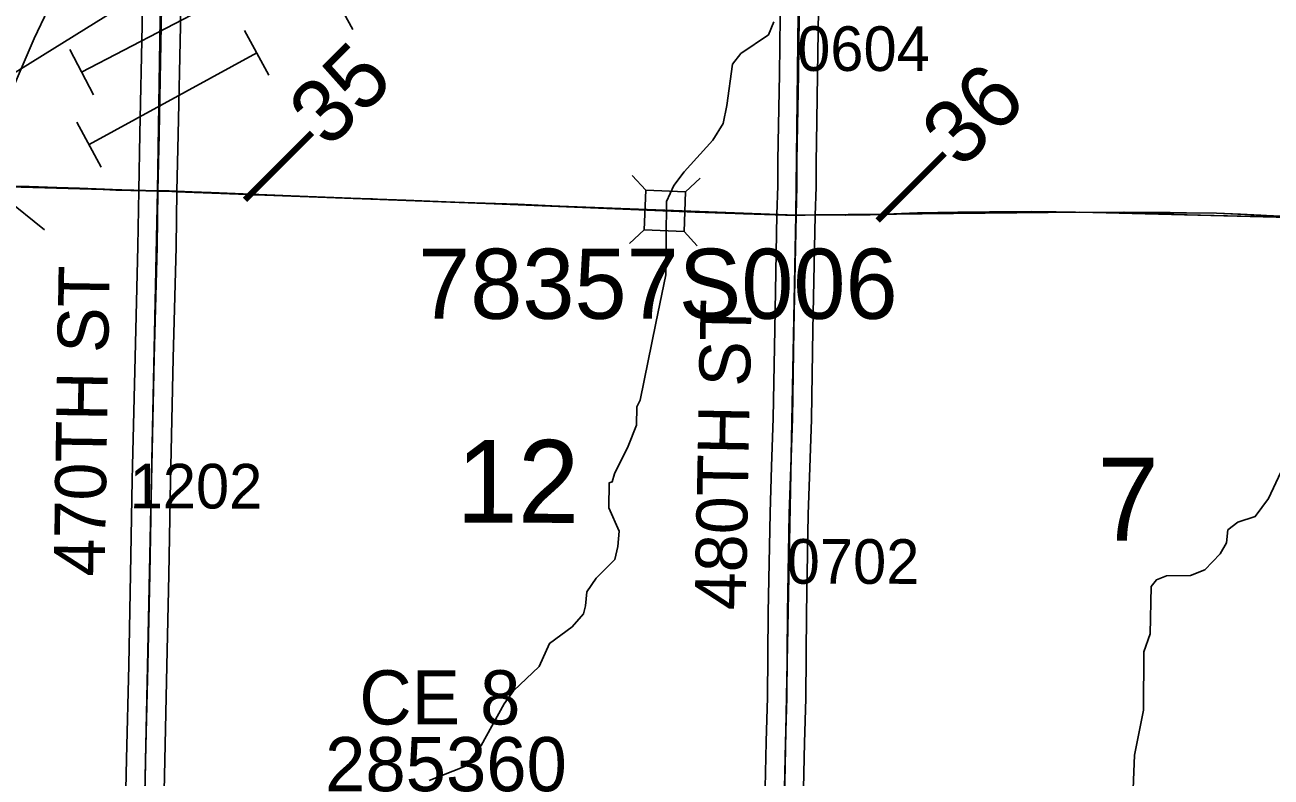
# Model space of a CAD drawing. Extents: x -132.8 to -73.3, y -60 to -26.
# Drawn here: x -93.253 to -91.298, y -47.005 to -45.824 of the extents above; entities that cross this region are included whole.
import ezdxf

# ---------------------------------------------------------------- set-up
doc = ezdxf.new("R2010")
doc.units = 0
for name, color, linetype in [('tdCoHydroRiver', 7, 'Continuous'), ('tdCoPipe', 7, 'Continuous'), ('tdCoPipe3', 7, 'Continuous'), ('tdCoPipe4', 7, 'Continuous'), ('tdCoPriCL', 7, 'Continuous'), ('tdCoPrimary', 7, 'Continuous'), ('tdCoPriNonDiv', 7, 'Continuous'), ('tdCoPriNonDivCL', 7, 'Continuous'), ('tdCoSecRdNmbr', 7, 'Continuous'), ('tdCoSecRdTxt', 7, 'Continuous'), ('tdCoSecRteBand', 7, 'Continuous'), ('tdCoSecRteCL', 7, 'Continuous'), ('tdCoSectLine', 7, 'Continuous'), ('tdCoSectLinePart', 7, 'Continuous'), ('tdCoSectNmbr', 7, 'Continuous'), ('tdCoStrucNonDivPri', 7, 'Continuous'), ('tdCoStrucPriMaintName', 7, 'Continuous'), ('tdCoStrucSec', 7, 'Continuous'), ('tdCoStrucSecCoName', 7, 'Continuous'), ('tdCoStrucSecFHWANum', 7, 'Continuous'), ('tdCoSurfGravel', 7, 'Continuous'), ('tdCoTwpBndryShd', 7, 'Continuous'), ('tdStHwyPriRefPost1', 7, 'Continuous'), ('tdStHwyPriRefPost5', 7, 'Continuous')]:
    doc.layers.add(name, color=color, linetype=linetype)

msp = doc.modelspace()

# ---------------------------------------------------------------- linework, layer by layer
at = {"layer": 'tdCoHydroRiver'}
for points in [[(-93.2171, -45.8005), (-93.2385, -45.8458), (-93.2916, -45.9693)], [(-92.0781, -45.8196), (-92.0864, -45.84), (-92.1296, -45.869), (-92.1426, -45.8861), (-92.1518, -45.9506), (-92.1572, -45.9789), (-92.1735, -46.0054), (-92.2187, -46.0549), (-92.235, -46.0766), (-92.2465, -46.1016), (-92.2473, -46.2168), (-92.2631, -46.2922), (-92.2877, -46.4131), (-92.2927, -46.424), (-92.2933, -46.4524), (-92.3066, -46.4853), (-92.328, -46.529), (-92.3314, -46.5415), (-92.3362, -46.543), (-92.337, -46.5824), (-92.3204, -46.6191), (-92.3225, -46.6427), (-92.3276, -46.6631), (-92.3566, -46.6924), (-92.3713, -46.7142), (-92.3733, -46.7363), (-92.3767, -46.7488), (-92.3945, -46.7689), (-92.4298, -46.795), (-92.4463, -46.831), (-92.4866, -46.8695), (-92.5012, -46.8897), (-92.5373, -46.9552), (-92.5616, -46.9879), (-92.6189, -47.0103)], [(-91.2668, -46.4928), (-91.3015, -46.5678), (-91.3226, -46.5958), (-91.3496, -46.6047), (-91.3656, -46.617), (-91.3676, -46.6374), (-91.3774, -46.6546), (-91.4016, -46.6793), (-91.4239, -46.6883), (-91.4618, -46.6891), (-91.4777, -46.6951), (-91.4858, -46.7059), (-91.4874, -46.78), (-91.4974, -46.8082), (-91.4977, -46.8997), (-91.5118, -46.9704), (-91.515, -47.0492)]]:
    msp.add_lwpolyline(points, dxfattribs=at)
at = {"layer": 'tdCoPipe'}
msp.add_lwpolyline([(-106.6671, -54.5571), (-105.9708, -54.1237), (-105.1671, -53.5295), (-104.7705, -53.2433), (-104.207, -53.0398), (-103.8541, -52.8361), (-102.6036, -52.052), (-101.9951, -51.5911), (-101.0346, -50.8708), (-100.5591, -50.5484), (-99.9189, -50.1059), (-99.1723, -49.6596), (-98.159, -49.0099), (-97.0524, -48.2985), (-96.1735, -47.7494), (-95.252, -47.1714), (-94.4582, -46.6704), (-93.6194, -46.1166), (-93.0613, -45.7699), (-92.2048, -45.2362), (-91.3609, -44.7342), (-90.4726, -44.2091)], dxfattribs=at)
at = {"layer": 'tdCoPipe3'}
msp.add_line((-93.1828, -45.8632), (-93.1457, -45.9343), dxfattribs=at)
msp.add_lwpolyline([(-92.8984, -45.7597), (-93.1643, -45.8987)], dxfattribs=at)
at = {"layer": 'tdCoPipe4'}
for p, q in [((-92.777, -45.7611), (-92.7385, -45.8315)), ((-92.9086, -45.8331), (-92.8701, -45.9035)), ((-93.1718, -45.977), (-93.1333, -46.0474)), ((-93.2848, -46.0956), (-93.2222, -46.1458))]:
    msp.add_line(p, q, dxfattribs=at)
msp.add_lwpolyline([(-92.8893, -45.8683), (-93.1525, -46.0122)], dxfattribs=at)
at = {"layer": 'tdCoPriCL'}
msp.add_lwpolyline([(-93.291, -46.0773), (-93.2469, -46.078), (-93.2032, -46.0793), (-93.1677, -46.0805), (-93.1105, -46.0835), (-93.0634, -46.0849), (-93.0561, -46.0849), (-93.045, -46.0849), (-93.0274, -46.0849), (-92.9909, -46.0864), (-92.9611, -46.0872), (-92.9399, -46.0884), (-92.8972, -46.0909), (-92.836, -46.0928), (-92.8257, -46.0931), (-92.765, -46.0958), (-92.7083, -46.0973), (-92.7006, -46.0976), (-92.6558, -46.0995), (-92.58, -46.1027), (-92.5149, -46.1047), (-92.4799, -46.1059), (-92.405, -46.1096), (-92.3963, -46.11), (-92.3389, -46.1126), (-92.2849, -46.1148), (-92.2015, -46.118), (-92.1672, -46.119), (-92.1256, -46.1207), (-92.0595, -46.1229), (-92.0433, -46.1229), (-92.0294, -46.1229), (-91.9941, -46.1222), (-91.9653, -46.1227), (-91.9273, -46.1222), (-91.8526, -46.1195), (-91.7894, -46.1185), (-91.7804, -46.1183), (-91.7396, -46.1177), (-91.6738, -46.117), (-91.6355, -46.1178), (-91.6183, -46.1182), (-91.5702, -46.1187), (-91.5285, -46.1182), (-91.4671, -46.119), (-91.457, -46.119), (-91.4306, -46.1192), (-91.3835, -46.12), (-91.346, -46.1212), (-91.3138, -46.1232), (-91.3036, -46.1239), (-91.2802, -46.1248)], dxfattribs=at)
at = {"layer": 'tdCoPrimary'}
for points in [[(-93.7791, -46.0615), (-93.7604, -46.062), (-93.7017, -46.0632), (-93.6184, -46.0664), (-93.5585, -46.0684), (-93.4546, -46.0716), (-93.41, -46.0726), (-93.3555, -46.0748), (-93.2906, -46.0773), (-93.2465, -46.078), (-93.2028, -46.0793), (-93.1673, -46.0805), (-93.1101, -46.0835), (-93.063, -46.0849), (-93.0446, -46.0849), (-93.0442, -46.0849)], [(-93.7791, -46.0615), (-93.7604, -46.062), (-93.7017, -46.0632), (-93.6184, -46.0664), (-93.5585, -46.0684), (-93.4546, -46.0716), (-93.41, -46.0726), (-93.3555, -46.0748), (-93.2906, -46.0773), (-93.2465, -46.078), (-93.2028, -46.0793), (-93.1673, -46.0805), (-93.1101, -46.0835), (-93.063, -46.0849), (-93.0446, -46.0849), (-93.0442, -46.0849)], [(-93.2906, -46.0773), (-93.2465, -46.078), (-93.2028, -46.0793), (-93.1673, -46.0805), (-93.1101, -46.0835), (-93.063, -46.0849), (-93.0446, -46.0849), (-93.0442, -46.0849), (-93.027, -46.0849), (-92.9905, -46.0864), (-92.9607, -46.0872), (-92.9391, -46.0884), (-92.8968, -46.0909), (-92.8356, -46.0928), (-92.8253, -46.0931), (-92.7646, -46.0958), (-92.7079, -46.0973), (-92.6998, -46.0976), (-92.6554, -46.0995), (-92.5797, -46.1027), (-92.5146, -46.1047), (-92.4795, -46.1059), (-92.4046, -46.1096), (-92.3955, -46.11), (-92.3385, -46.1126), (-92.2845, -46.1148), (-92.2011, -46.118), (-92.1668, -46.119), (-92.1252, -46.1207), (-92.0591, -46.1229), (-92.043, -46.1229), (-92.029, -46.1229), (-91.9937, -46.1222), (-91.9649, -46.1227), (-91.9269, -46.1222), (-91.8522, -46.1195), (-91.789, -46.1185), (-91.7797, -46.1183), (-91.7392, -46.1177), (-91.6734, -46.117), (-91.6348, -46.1179), (-91.6179, -46.1182), (-91.5698, -46.1187), (-91.5281, -46.1182), (-91.4667, -46.119), (-91.4562, -46.119), (-91.4302, -46.1192), (-91.3831, -46.12), (-91.3456, -46.1212), (-91.313, -46.1233), (-91.3032, -46.1239), (-91.2794, -46.1248)], [(-93.0442, -46.0849), (-93.027, -46.0849), (-92.9905, -46.0864), (-92.9607, -46.0872), (-92.9391, -46.0884)], [(-93.0442, -46.0849), (-93.027, -46.0849), (-92.9905, -46.0864), (-92.9607, -46.0872), (-92.9391, -46.0884)], [(-92.9391, -46.0884), (-92.8968, -46.0909), (-92.8356, -46.0928), (-92.8253, -46.0931), (-92.7646, -46.0958), (-92.7079, -46.0973), (-92.6998, -46.0976)], [(-92.9391, -46.0884), (-92.8968, -46.0909), (-92.8356, -46.0928), (-92.8253, -46.0931), (-92.7646, -46.0958), (-92.7079, -46.0973), (-92.6998, -46.0976)], [(-92.6998, -46.0976), (-92.6554, -46.0995), (-92.5797, -46.1027), (-92.5146, -46.1047), (-92.4795, -46.1059), (-92.4046, -46.1096), (-92.3955, -46.11)], [(-92.6998, -46.0976), (-92.6554, -46.0995), (-92.5797, -46.1027), (-92.5146, -46.1047), (-92.4795, -46.1059), (-92.4046, -46.1096), (-92.3955, -46.11)], [(-92.3955, -46.11), (-92.3385, -46.1126), (-92.2845, -46.1148), (-92.2011, -46.118), (-92.1668, -46.119), (-92.1252, -46.1207), (-92.0591, -46.1229), (-92.043, -46.1229), (-92.029, -46.1229), (-91.9937, -46.1222), (-91.9649, -46.1227), (-91.9269, -46.1222), (-91.8522, -46.1195), (-91.789, -46.1185), (-91.7797, -46.1183)], [(-92.3955, -46.11), (-92.3385, -46.1126), (-92.2845, -46.1148), (-92.2011, -46.118), (-92.1668, -46.119), (-92.1252, -46.1207), (-92.0591, -46.1229), (-92.043, -46.1229), (-92.029, -46.1229), (-91.9937, -46.1222), (-91.9649, -46.1227), (-91.9269, -46.1222), (-91.8522, -46.1195), (-91.789, -46.1185), (-91.7797, -46.1183)], [(-91.7797, -46.1183), (-91.7392, -46.1177), (-91.6734, -46.117), (-91.6348, -46.1179)], [(-91.7797, -46.1183), (-91.7392, -46.1177), (-91.6734, -46.117), (-91.6348, -46.1179)], [(-91.6348, -46.1179), (-91.6179, -46.1182), (-91.5698, -46.1187), (-91.5281, -46.1182), (-91.4667, -46.119), (-91.4562, -46.119)], [(-91.6348, -46.1179), (-91.6179, -46.1182), (-91.5698, -46.1187), (-91.5281, -46.1182), (-91.4667, -46.119), (-91.4562, -46.119)], [(-91.4562, -46.119), (-91.4302, -46.1192), (-91.3831, -46.12), (-91.3456, -46.1212), (-91.313, -46.1233)], [(-91.4562, -46.119), (-91.4302, -46.1192), (-91.3831, -46.12), (-91.3456, -46.1212), (-91.313, -46.1233)], [(-91.313, -46.1233), (-91.3032, -46.1239), (-91.2794, -46.1248)], [(-91.313, -46.1233), (-91.3032, -46.1239), (-91.2794, -46.1248)]]:
    msp.add_lwpolyline(points, dxfattribs=at)
at = {"layer": 'tdCoPriNonDiv'}
msp.add_lwpolyline([(-93.291, -46.0773), (-93.1677, -46.0805), (-93.0634, -46.0849), (-92.9611, -46.0872), (-92.836, -46.0928), (-92.58, -46.1027), (-92.2015, -46.118), (-92.0595, -46.1229), (-91.9273, -46.1222), (-91.7396, -46.1177), (-91.6738, -46.117), (-91.5702, -46.1187), (-91.3835, -46.12), (-91.2602, -46.1256)], dxfattribs=at)
at = {"layer": 'tdCoPriNonDivCL'}
msp.add_lwpolyline([(-93.291, -46.0773), (-93.2469, -46.078), (-93.2032, -46.0793), (-93.1677, -46.0805), (-93.1105, -46.0835), (-93.0634, -46.0849), (-93.045, -46.0849), (-93.0446, -46.0849), (-93.0274, -46.0849), (-92.9909, -46.0864), (-92.9611, -46.0872), (-92.9395, -46.0884), (-92.8972, -46.0909), (-92.836, -46.0928), (-92.8257, -46.0931), (-92.765, -46.0958), (-92.7083, -46.0973), (-92.7002, -46.0976), (-92.6558, -46.0995), (-92.58, -46.1027), (-92.5149, -46.1047), (-92.4799, -46.1059), (-92.405, -46.1096), (-92.3959, -46.11), (-92.3389, -46.1126), (-92.2849, -46.1148), (-92.2015, -46.118), (-92.1672, -46.119), (-92.1256, -46.1207), (-92.0595, -46.1229), (-92.0433, -46.1229), (-92.0294, -46.1229), (-91.9941, -46.1222), (-91.9653, -46.1227), (-91.9273, -46.1222), (-91.8526, -46.1195), (-91.7894, -46.1185), (-91.78, -46.1183), (-91.7396, -46.1177), (-91.6738, -46.117), (-91.6351, -46.1179), (-91.6183, -46.1182), (-91.5702, -46.1187), (-91.5285, -46.1182), (-91.4671, -46.119), (-91.4566, -46.119), (-91.4306, -46.1192), (-91.3835, -46.12), (-91.346, -46.1212), (-91.3134, -46.1233), (-91.3036, -46.1239), (-91.2798, -46.1248)], dxfattribs=at)
msp.add_lwpolyline([(-93.291, -46.0773), (-93.2469, -46.078), (-93.2032, -46.0793), (-93.1677, -46.0805), (-93.1105, -46.0835), (-93.0634, -46.0849), (-93.045, -46.0849), (-93.0446, -46.0849), (-93.0274, -46.0849), (-92.9909, -46.0864), (-92.9611, -46.0872), (-92.9395, -46.0884), (-92.8972, -46.0909), (-92.836, -46.0928), (-92.8257, -46.0931), (-92.765, -46.0958), (-92.7083, -46.0973), (-92.7002, -46.0976), (-92.6558, -46.0995), (-92.58, -46.1027), (-92.5149, -46.1047), (-92.4799, -46.1059), (-92.405, -46.1096), (-92.3959, -46.11), (-92.3389, -46.1126), (-92.2849, -46.1148), (-92.2015, -46.118), (-92.1672, -46.119), (-92.1256, -46.1207), (-92.0595, -46.1229), (-92.0433, -46.1229), (-92.0294, -46.1229), (-91.9941, -46.1222), (-91.9653, -46.1227), (-91.9273, -46.1222), (-91.8526, -46.1195), (-91.7894, -46.1185), (-91.78, -46.1183), (-91.7396, -46.1177), (-91.6738, -46.117), (-91.6351, -46.1179), (-91.6183, -46.1182), (-91.5702, -46.1187), (-91.5285, -46.1182), (-91.4671, -46.119), (-91.4566, -46.119), (-91.4306, -46.1192), (-91.3835, -46.12), (-91.346, -46.1212), (-91.3134, -46.1233), (-91.3036, -46.1239), (-91.2798, -46.1248)], dxfattribs=at)
at = {"layer": 'tdCoSecRteBand'}
for points in [[(-93.0951, -47.0484), (-93.0937, -46.9769), (-93.0937, -46.9768), (-93.0937, -46.9768), (-93.0902, -46.8289), (-93.0873, -46.6864), (-93.0846, -46.5385), (-93.0846, -46.5384), (-93.0846, -46.5384), (-93.0841, -46.5162), (-93.0841, -46.5162), (-93.0841, -46.5161), (-93.0802, -46.3459), (-93.0802, -46.3458), (-93.0802, -46.3458), (-93.0758, -46.1719), (-93.0746, -46.0845), (-93.0746, -46.0844), (-93.0746, -46.0843), (-93.0726, -45.9953), (-93.0691, -45.8247), (-93.0664, -45.6517)], [(-93.0064, -45.6526), (-93.0092, -45.8257), (-93.0092, -45.8258), (-93.0092, -45.8258), (-93.0126, -45.9965), (-93.0126, -45.9965), (-93.0126, -45.9966), (-93.0146, -46.0855), (-93.0158, -46.1729), (-93.0158, -46.1731), (-93.0158, -46.1732), (-93.0203, -46.3473), (-93.0241, -46.5175), (-93.0246, -46.5396), (-93.0273, -46.6875), (-93.0273, -46.6876), (-93.0273, -46.6876), (-93.0302, -46.8301), (-93.0302, -46.8302), (-93.0302, -46.8302), (-93.0337, -46.9781), (-93.0351, -47.0509)], [(-92.0914, -47.0216), (-92.0897, -46.9494), (-92.0897, -46.9493), (-92.0897, -46.9492), (-92.0877, -46.88), (-92.0867, -46.7469), (-92.0867, -46.7467), (-92.0867, -46.7465), (-92.0837, -46.5907), (-92.0837, -46.5905), (-92.0837, -46.5903), (-92.0815, -46.5173), (-92.0815, -46.5173), (-92.0815, -46.5172), (-92.0788, -46.4415), (-92.0766, -46.302), (-92.0766, -46.3019), (-92.0766, -46.3019), (-92.073, -46.1223), (-92.073, -46.1222), (-92.073, -46.1221), (-92.0717, -46.0771), (-92.0717, -46.0384), (-92.0717, -46.0381), (-92.0717, -46.0379), (-92.0712, -46.0088), (-92.0712, -46.0087), (-92.0712, -46.0087), (-92.0692, -45.9015), (-92.0675, -45.766)], [(-92.0075, -45.7667), (-92.0092, -45.9024), (-92.0092, -45.9025), (-92.0092, -45.9025), (-92.0112, -46.0098), (-92.0117, -46.0386), (-92.0117, -46.0776), (-92.0117, -46.078), (-92.0117, -46.0784), (-92.013, -46.1236), (-92.0166, -46.303), (-92.0188, -46.4428), (-92.0188, -46.4431), (-92.0188, -46.4434), (-92.0216, -46.5193), (-92.0238, -46.592), (-92.0267, -46.7475), (-92.0277, -46.8807), (-92.0277, -46.8811), (-92.0277, -46.8814), (-92.0297, -46.9509), (-92.0314, -47.0228)]]:
    msp.add_lwpolyline(points, dxfattribs=at)
at = {"layer": 'tdCoSecRteCL'}
for points in [[(-93.0657, -47.0797), (-93.0637, -46.9775), (-93.0602, -46.8295), (-93.0573, -46.687), (-93.0546, -46.539), (-93.0541, -46.5168), (-93.0502, -46.3466), (-93.0458, -46.1725), (-93.0446, -46.0849), (-93.0426, -45.9959), (-93.0391, -45.8252), (-93.0364, -45.6521), (-93.0337, -45.4864), (-93.032, -45.3167), (-93.0305, -45.1456), (-93.0296, -45.1058)], [(-92.0626, -47.1218), (-92.0621, -47.1072), (-92.0614, -47.0223), (-92.0597, -46.9501), (-92.0577, -46.8805), (-92.0567, -46.7471), (-92.0538, -46.5913), (-92.0515, -46.5183), (-92.0488, -46.4423), (-92.0466, -46.3025), (-92.043, -46.1229), (-92.0417, -46.0776), (-92.0417, -46.0384), (-92.0412, -46.0093), (-92.0392, -45.902), (-92.0375, -45.7664), (-92.0362, -45.6435), (-92.0341, -45.5084), (-92.0338, -45.4902), (-92.0338, -45.3952), (-92.0333, -45.353), (-92.0323, -45.2184), (-92.0316, -45.1275)]]:
    msp.add_lwpolyline(points, dxfattribs=at)
at = {"layer": 'tdCoSectLine'}
for points in [[(-93.045, -46.0849), (-93.03, -45.1058)], [(-92.0433, -46.1229), (-92.032, -45.1275)], [(-94.0506, -46.0565), (-93.045, -46.0849)], [(-93.0661, -47.0797), (-93.045, -46.0849)], [(-93.045, -46.0849), (-92.0433, -46.1229)], [(-92.0629, -47.1218), (-92.0433, -46.1229)], [(-92.0433, -46.1229), (-91.5976, -46.1184), (-91.1046, -46.1306)]]:
    msp.add_lwpolyline(points, dxfattribs=at)
at = {"layer": 'tdCoSectLinePart'}
for points in [[(-94.0506, -46.0565), (-93.075, -46.0841)], [(-93.0151, -46.0861), (-92.0729, -46.1218)], [(-92.0129, -46.1226), (-91.5976, -46.1184), (-91.1342, -46.1299)]]:
    msp.add_lwpolyline(points, dxfattribs=at)
at = {"layer": 'tdCoStrucNonDivPri'}
for points in [[(-92.3001, -46.0607), (-92.2789, -46.0837), (-92.2164, -46.0861)], [(-92.1934, -46.0649), (-92.2164, -46.0861), (-92.2188, -46.1486)], [(-92.3042, -46.1675), (-92.2813, -46.1462), (-92.2789, -46.0837)], [(-92.198, -46.1711), (-92.2188, -46.1486), (-92.2813, -46.1462)]]:
    msp.add_lwpolyline(points, dxfattribs=at)
at = {"layer": 'tdCoStrucSec'}
for points in [[(-92.3001, -46.0607), (-92.2789, -46.0837), (-92.2164, -46.0861)], [(-92.1934, -46.0649), (-92.2164, -46.0861), (-92.2188, -46.1486)], [(-92.3042, -46.1675), (-92.2813, -46.1462), (-92.2789, -46.0837)], [(-92.198, -46.1711), (-92.2188, -46.1486), (-92.2813, -46.1462)]]:
    msp.add_lwpolyline(points, dxfattribs=at)
at = {"layer": 'tdCoSurfGravel'}
for points in [[(-93.0446, -46.0849), (-93.0426, -45.9959), (-93.0391, -45.8252), (-93.0364, -45.6521), (-93.0337, -45.4864), (-93.032, -45.3167), (-93.0305, -45.1456), (-93.0296, -45.1058), (-93.0266, -44.9698), (-93.0229, -44.7954), (-93.0182, -44.6238), (-93.0152, -44.4516), (-93.0118, -44.2889), (-93.0091, -44.1508), (-93.0077, -44.1098)], [(-92.043, -46.1229), (-92.0417, -46.0776), (-92.0417, -46.0384), (-92.0412, -46.0093), (-92.0392, -45.902), (-92.0375, -45.7664), (-92.0362, -45.6435), (-92.0341, -45.5084)], [(-93.0827, -48.0796), (-93.0812, -47.9484), (-93.0792, -47.812), (-93.0765, -47.6667), (-93.074, -47.5291), (-93.0713, -47.3812), (-93.0689, -47.2404), (-93.0662, -47.1028), (-93.0657, -47.0797), (-93.0637, -46.9775), (-93.0602, -46.8295), (-93.0573, -46.687), (-93.0546, -46.539), (-93.0541, -46.5168), (-93.0502, -46.3466), (-93.0458, -46.1725), (-93.0446, -46.0849)], [(-92.0614, -47.0223), (-92.0597, -46.9501), (-92.0577, -46.8805), (-92.0567, -46.7471), (-92.0538, -46.5913), (-92.0515, -46.5183), (-92.0488, -46.4423), (-92.0466, -46.3025), (-92.043, -46.1229)]]:
    msp.add_lwpolyline(points, dxfattribs=at)
at = {"layer": 'tdCoTwpBndryShd'}
msp.add_lwpolyline([(-92.2743, -57.032), (-92.2518, -56.028), (-92.2293, -55.0237), (-92.2075, -54.0216), (-92.1836, -53.016), (-92.1629, -52.0126), (-92.1478, -51.118), (-92.1252, -50.1181), (-92.1033, -49.1189), (-92.0821, -48.1192), (-92.0629, -47.1218), (-92.0433, -46.1229), (-92.032, -45.1275), (-92.0186, -44.1335), (-91.9983, -43.1303), (-91.9777, -42.1358), (-91.9531, -41.1396), (-91.9307, -40.1419), (-91.9134, -39.1669), (-91.8874, -38.1687)], dxfattribs=at)

# ---------------------------------------------------------------- texts
at = {"layer": 'tdCoSecRdNmbr'}
for s, rotation, p in [('0604', 359.9306, (-92.0414, -45.8965)), ('1202', 359.9298, (-93.0888, -46.5831)), ('0702', 359.9306, (-92.0578, -46.7013))]:
    msp.add_text(s, height=0.07, rotation=rotation, dxfattribs=at).set_placement(p)
at = {"layer": 'tdCoSecRdTxt'}
for s, rotation, p in [('470TH ST', 89.0804, (-93.128, -46.6904)), ('480TH ST', 88.8991, (-92.1222, -46.7434))]:
    msp.add_text(s, height=0.08, rotation=rotation, dxfattribs=at).set_placement(p)
at = {"layer": 'tdCoSectNmbr'}
for s, rotation, p in [('12', 359.9301, (-92.5764, -46.6056)), ('7', 359.9308, (-91.5706, -46.6335))]:
    msp.add_text(s, height=0.13, rotation=rotation, dxfattribs=at).set_placement(p)
at = {"layer": 'tdCoStrucPriMaintName'}
msp.add_text('78357S006', height=0.11, dxfattribs=at).set_placement((-92.6362, -46.2856))
msp.add_text('78357S006', height=0.11, dxfattribs=at).set_placement((-92.6362, -46.2856))
msp.add_text('78357S006', height=0.11, dxfattribs=at).set_placement((-92.6362, -46.2856))
at = {"layer": 'tdCoStrucSecCoName'}
msp.add_text('CE 8', height=0.085, dxfattribs=at).set_placement((-92.7283, -46.9222))
at = {"layer": 'tdCoStrucSecFHWANum'}
msp.add_text('285360', height=0.085, dxfattribs=at).set_placement((-92.782, -47.027))
at = {"layer": 'tdStHwyPriRefPost1'}
for s, p in [('‒‒35', (-92.8817, -46.1251)), ('‒‒36', (-91.8889, -46.1574))]:
    msp.add_text(s, height=0.1, rotation=45, dxfattribs=at).set_placement(p)
at = {"layer": 'tdStHwyPriRefPost5'}
msp.add_text('‒‒35', height=0.1, rotation=45, dxfattribs=at).set_placement((-92.8817, -46.1251))

doc.saveas('drawing.dxf')
